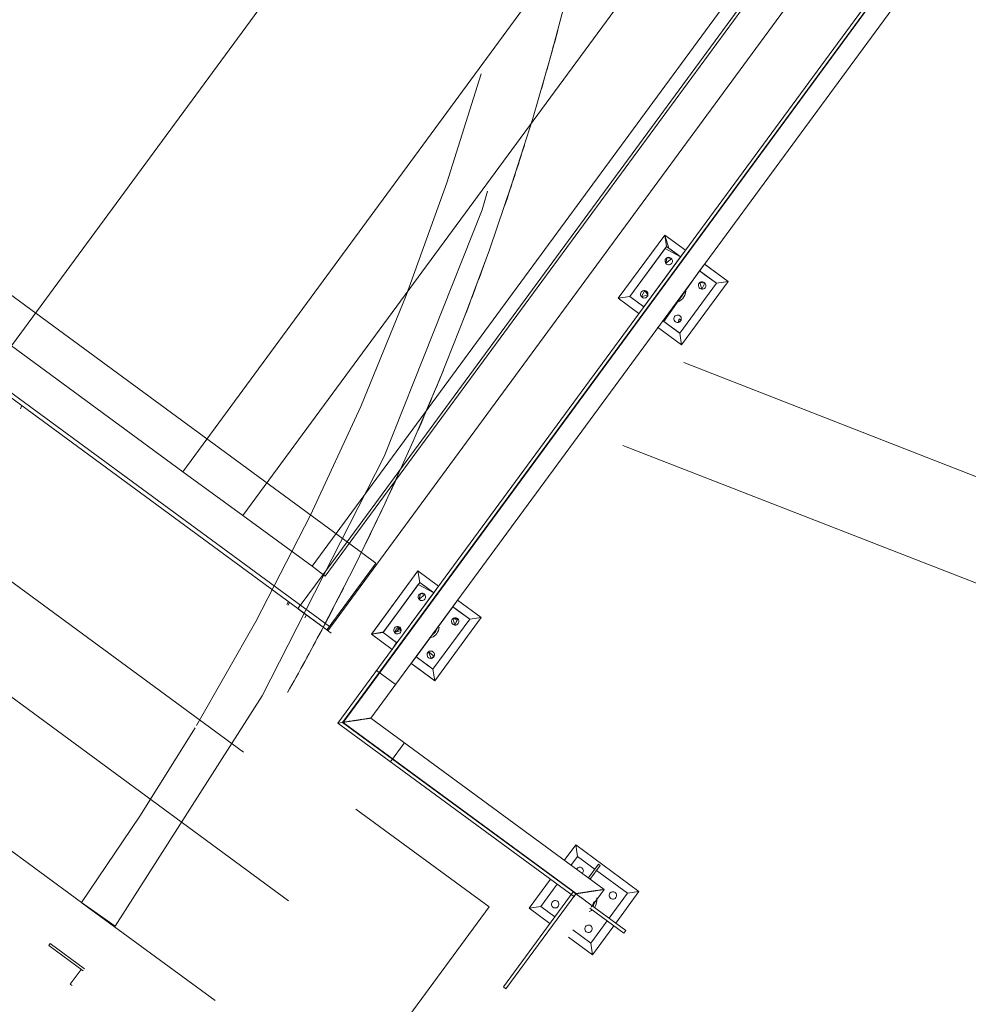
# Model space of a CAD drawing. Header units: metres. Extents: x 135583 to 135939, y 457896 to 458258.
# Tile 372 of 599: x 135816.06 to 135818.35, y 457945.7 to 457948.08. Entities that reach past the tile are written whole.
import ezdxf

# ---------------------------------------------------------------- set-up
doc = ezdxf.new("R2010")
doc.units = ezdxf.units.M
doc.linetypes.add('Hidden', pattern=[4, 2, -2])
doc.layers.add('NIEUWE INSTALLATIE', color=250, linetype='Continuous', lineweight=0)

msp = doc.modelspace()

# ---------------------------------------------------------------- linework, layer by layer
at = {"layer": 'NIEUWE INSTALLATIE'}
for p, q in [((135823.58, 457955.5742), (135816.8257, 457946.3806)), ((135816.8368, 457946.3823), (135823.5864, 457955.5694)), ((135823.5871, 457955.5689), (135816.838, 457946.3825)), ((135816.9056, 457946.3928), (135823.626, 457955.5403)), ((135816.0361, 457947.2931), (135819.5115, 457952.0236)), ((135816.4503, 457946.9888), (135819.9257, 457951.7193)), ((135816.5959, 457946.883), (135820.0266, 457951.5526)), ((135816.763, 457946.76), (135820.2384, 457951.4904)), ((135816.7952, 457946.7363), (135820.2706, 457951.4668)), ((135820.3488, 457951.4329), (135816.8011, 457946.604)), ((135820.3488, 457951.4329), (135816.8011, 457946.604)), ((135817.6163, 457947.5614), (135817.5038, 457947.4083)), ((135817.6163, 457947.5614), (135817.6205, 457947.5334)), ((135817.6662, 457947.5247), (135817.6163, 457947.5614)), ((135817.5317, 457947.4126), (135817.6205, 457947.5334)), ((135817.6205, 457947.5334), (135817.6544, 457947.5086)), ((135817.7694, 457947.4489), (135817.7114, 457947.4915)), ((135817.6995, 457947.4754), (135817.7414, 457947.4446)), ((135817.7414, 457947.4446), (135817.6526, 457947.3238)), ((135817.6569, 457947.2958), (135817.7694, 457947.4489)), ((135817.7694, 457947.4489), (135817.7414, 457947.4446)), ((135817.5038, 457947.4083), (135817.5317, 457947.4126)), ((135817.5038, 457947.4083), (135817.5537, 457947.3716)), ((135817.5656, 457947.3877), (135817.5317, 457947.4126)), ((135817.6526, 457947.3238), (135817.6107, 457947.3545)), ((135817.5989, 457947.3384), (135817.6569, 457947.2958)), ((135817.6526, 457947.3238), (135817.6569, 457947.2958)), ((135816.4503, 457946.9888), (135816.0361, 457947.2931)), ((135819.5914, 457946.5003), (135817.6623, 457947.2526)), ((135816.7992, 457946.6063), (135815.9722, 457947.2139)), ((135816.7992, 457946.6063), (135815.9722, 457947.2139)), ((135816.8051, 457946.6144), (135815.9781, 457947.222)), ((135816.8051, 457946.6144), (135815.9781, 457947.222)), ((135816.0615, 457947.1486), (135816.0577, 457947.1411)), ((135817.5152, 457947.0523), (135819.4443, 457946.3001)), ((135816.5959, 457946.883), (135816.4503, 457946.9888)), ((135816.7631, 457946.7601), (135816.5959, 457946.883)), ((135816.9176, 457946.7675), (135816.8542, 457946.8141)), ((135816.9176, 457946.7675), (135816.8542, 457946.8141)), ((135816.7952, 457946.7363), (135816.763, 457946.76)), ((135816.7897, 457946.7404), (135816.7342, 457946.6648)), ((135816.7897, 457946.7404), (135816.7342, 457946.6648)), ((135817.0193, 457946.7488), (135816.9068, 457946.5957)), ((135817.0193, 457946.7488), (135817.0235, 457946.7208)), ((135817.0692, 457946.7121), (135817.0193, 457946.7488)), ((135816.9347, 457946.6), (135817.0235, 457946.7208)), ((135817.0235, 457946.7208), (135817.0574, 457946.696)), ((135817.1724, 457946.6363), (135817.1153, 457946.6783)), ((135816.7062, 457946.6748), (135816.7023, 457946.6675)), ((135816.7089, 457946.673), (135816.705, 457946.6656)), ((135817.1027, 457946.6627), (135817.1444, 457946.632)), ((135816.7933, 457946.6102), (135816.7369, 457946.6517)), ((135816.7933, 457946.6102), (135816.7369, 457946.6517)), ((135816.7457, 457946.6357), (135816.7495, 457946.6427)), ((135817.1444, 457946.632), (135817.0556, 457946.5112)), ((135817.0599, 457946.4832), (135817.1724, 457946.6363)), ((135817.1724, 457946.6363), (135817.1444, 457946.632)), ((135816.8051, 457946.6144), (135816.7992, 457946.6063)), ((135816.8051, 457946.6144), (135816.7992, 457946.6063)), ((135816.8068, 457946.6167), (135816.8051, 457946.6144)), ((135816.8068, 457946.6167), (135816.8051, 457946.6144)), ((135816.9068, 457946.5957), (135816.9347, 457946.6)), ((135816.9068, 457946.5957), (135816.9567, 457946.559)), ((135816.9685, 457946.5751), (135816.9347, 457946.6)), ((135817.0556, 457946.5112), (135817.0139, 457946.5418)), ((135817.0021, 457946.5257), (135817.0599, 457946.4832)), ((135817.0556, 457946.5112), (135817.0599, 457946.4832)), ((135817.4697, 457945.9784), (135816.9056, 457946.3928)), ((135816.8368, 457946.3823), (135816.8257, 457946.3806)), ((135816.8257, 457946.3806), (135817.3977, 457945.9604)), ((135817.4017, 457945.9674), (135816.8368, 457946.3823)), ((135816.838, 457946.3825), (135817.4022, 457945.9681)), ((135817.4008, 457946.0859), (135817.3732, 457946.0483)), ((135817.4008, 457946.0859), (135817.4051, 457946.0579)), ((135817.5539, 457945.9734), (135817.4008, 457946.0859)), ((135817.3893, 457946.0364), (135817.4051, 457946.0579)), ((135817.4051, 457946.0579), (135817.448, 457946.0264)), ((135817.4312, 457946.0056), (135817.4559, 457946.0392)), ((135817.4599, 457946.0363), (135817.4352, 457946.0027)), ((135817.4559, 457946.0392), (135817.4599, 457946.0363)), ((135817.451, 457946.0242), (135817.526, 457945.9691)), ((135817.3398, 457946.0029), (135817.2883, 457945.9328)), ((135817.3163, 457945.937), (135817.356, 457945.991)), ((135817.3945, 457945.9726), (135817.2258, 457945.7429)), ((135817.2322, 457945.7382), (135817.401, 457945.9679)), ((135817.3945, 457945.9726), (135817.401, 457945.9679)), ((135817.4022, 457945.9681), (135817.4017, 457945.9674)), ((135817.4406, 457945.9388), (135817.4697, 457945.9784)), ((135817.526, 457945.9691), (135817.4816, 457945.9087)), ((135817.4977, 457945.8968), (135817.5539, 457945.9734)), ((135817.5539, 457945.9734), (135817.526, 457945.9691)), ((135817.4211, 457945.9531), (135817.4161, 457945.9568)), ((135817.4406, 457945.9388), (135817.4211, 457945.9531)), ((135817.4308, 457945.9459), (135817.4262, 457945.9493)), ((135817.4406, 457945.9388), (135817.4309, 457945.9459)), ((135817.2883, 457945.9328), (135817.3163, 457945.937)), ((135817.2883, 457945.9328), (135817.3383, 457945.896)), ((135817.3501, 457945.9122), (135817.3163, 457945.937)), ((135817.4352, 457945.9328), (135817.5171, 457945.8726)), ((135817.5219, 457945.8791), (135817.4406, 457945.9388)), ((135817.4768, 457945.9022), (135817.4372, 457945.8482)), ((135817.4372, 457945.8482), (135817.3936, 457945.8802)), ((135817.4414, 457945.8203), (135817.493, 457945.8904)), ((135817.5219, 457945.8791), (135817.5171, 457945.8726)), ((135817.3835, 457945.8628), (135817.4414, 457945.8203)), ((135817.4372, 457945.8482), (135817.4414, 457945.8203)), ((135817.2322, 457945.7382), (135817.2258, 457945.7429))]:
    msp.add_line(p, q, dxfattribs=at)
at = {"layer": 'NIEUWE INSTALLATIE', "linetype": 'Hidden'}
for p, q in [((135816.8541, 457946.8141), (135805.8874, 457954.8712)), ((135816.8541, 457946.8141), (135805.8874, 457954.8712)), ((135816.8541, 457946.8141), (135805.8874, 457954.8712)), ((135816.8541, 457946.8141), (135805.8874, 457954.8712)), ((135816.5975, 457946.31), (135805.5569, 457954.4213)), ((135816.5975, 457946.31), (135805.5569, 457954.4213)), ((135820.2766, 457951.4865), (135816.7897, 457946.7404)), ((135820.2766, 457951.4865), (135816.7897, 457946.7404)), ((135820.2766, 457951.4865), (135816.7897, 457946.7404)), ((135820.2766, 457951.4865), (135816.7897, 457946.7404)), ((135817.6662, 457947.5247), (135817.6163, 457947.5614)), ((135817.6163, 457947.5614), (135817.6258, 457947.5296)), ((135817.6171, 457947.5288), (135817.5317, 457947.4126)), ((135817.6544, 457947.5086), (135817.6171, 457947.5288)), ((135817.6258, 457947.5296), (135817.646, 457947.5147)), ((135817.646, 457947.5147), (135817.6544, 457947.5086)), ((135817.6544, 457947.5086), (135817.6662, 457947.5247)), ((135817.5656, 457947.3877), (135817.6544, 457947.5086)), ((135817.6189, 457947.4929), (135817.6223, 457947.5067)), ((135817.6329, 457947.5041), (135817.6189, 457947.4929)), ((135817.6223, 457947.5067), (135817.6329, 457947.5041)), ((135817.7123, 457947.4909), (135817.7004, 457947.4748)), ((135817.7694, 457947.4489), (135817.7123, 457947.4909)), ((135817.7004, 457947.4748), (135817.6141, 457947.3521)), ((135817.7004, 457947.4748), (135817.7135, 457947.4652)), ((135817.7414, 457947.4446), (135817.7004, 457947.4748)), ((135817.7135, 457947.4652), (135817.7414, 457947.4446)), ((135817.7414, 457947.4446), (135817.6526, 457947.3238)), ((135817.6526, 457947.3238), (135817.7414, 457947.4446)), ((135817.6569, 457947.2958), (135817.7694, 457947.4489)), ((135817.7055, 457947.4303), (135817.7008, 457947.4463)), ((135817.7008, 457947.4463), (135817.7135, 457947.4449)), ((135817.7135, 457947.4449), (135817.7055, 457947.4303)), ((135817.7414, 457947.4446), (135817.7694, 457947.4489)), ((135817.7694, 457947.4489), (135817.7414, 457947.4446)), ((135817.5596, 457947.4123), (135817.5677, 457947.4269)), ((135817.5756, 457947.4169), (135817.5647, 457947.4138)), ((135817.5677, 457947.4269), (135817.5756, 457947.4169)), ((135817.5317, 457947.4126), (135817.5647, 457947.3883)), ((135817.5647, 457947.4138), (135817.5596, 457947.4123)), ((135817.5647, 457947.3883), (135817.5656, 457947.3877)), ((135817.6141, 457947.3521), (135817.6509, 457947.325)), ((135817.6486, 457947.3498), (135817.6509, 457947.3589)), ((135817.6509, 457947.3516), (135817.6486, 457947.3498)), ((135817.6509, 457947.3589), (135817.6556, 457947.3554)), ((135817.6556, 457947.3554), (135817.6509, 457947.3516)), ((135817.6509, 457947.325), (135817.6526, 457947.3238)), ((135817.6526, 457947.3238), (135817.6569, 457947.2958)), ((135816.9116, 457946.7594), (135816.811, 457946.6224)), ((135816.9116, 457946.7594), (135816.811, 457946.6224)), ((135816.9116, 457946.7594), (135816.811, 457946.6224)), ((135816.9116, 457946.7594), (135816.811, 457946.6224)), ((135816.9176, 457946.7675), (135816.9116, 457946.7594)), ((135816.9176, 457946.7675), (135816.9116, 457946.7594)), ((135816.9176, 457946.7675), (135816.9116, 457946.7594)), ((135816.9176, 457946.7675), (135816.9116, 457946.7594)), ((135816.9168, 457946.7664), (135816.9176, 457946.7675)), ((135816.9168, 457946.7664), (135816.9176, 457946.7675)), ((135816.9168, 457946.7664), (135816.9176, 457946.7675)), ((135816.9168, 457946.7664), (135816.9176, 457946.7675)), ((135817.0193, 457946.7488), (135816.9099, 457946.6)), ((135817.0235, 457946.7208), (135817.0193, 457946.7488)), ((135817.0692, 457946.7121), (135817.0193, 457946.7488)), ((135817.0193, 457946.7488), (135817.0235, 457946.7208)), ((135817.0201, 457946.7162), (135816.9347, 457946.6)), ((135816.9359, 457946.6016), (135817.0235, 457946.7208)), ((135817.0574, 457946.696), (135817.0201, 457946.7162)), ((135817.0235, 457946.7208), (135817.049, 457946.7021)), ((135817.049, 457946.7021), (135817.0574, 457946.696)), ((135817.0574, 457946.696), (135817.0692, 457946.7121)), ((135815.7096, 457946.6832), (135816.7061, 457945.951)), ((135815.7096, 457946.6832), (135816.7061, 457945.951)), ((135816.9685, 457946.5751), (135817.0574, 457946.696)), ((135817.0253, 457946.6941), (135817.0218, 457946.6803)), ((135817.0218, 457946.6803), (135817.0253, 457946.6941)), ((135817.0218, 457946.6803), (135817.0359, 457946.6915)), ((135817.0359, 457946.6915), (135817.0218, 457946.6803)), ((135817.0359, 457946.6915), (135817.0253, 457946.6941)), ((135817.0253, 457946.6941), (135817.0359, 457946.6915)), ((135817.1153, 457946.6783), (135817.1034, 457946.6622)), ((135817.1724, 457946.6363), (135817.1153, 457946.6783)), ((135816.7341, 457946.6648), (135816.7289, 457946.6576)), ((135816.7341, 457946.6648), (135816.7289, 457946.6576)), ((135816.7341, 457946.6648), (135816.7289, 457946.6576)), ((135816.7341, 457946.6648), (135816.7289, 457946.6576)), ((135817.1034, 457946.6622), (135817.0146, 457946.5413)), ((135817.1034, 457946.6622), (135817.1165, 457946.6526)), ((135817.1444, 457946.632), (135817.1034, 457946.6622)), ((135817.1444, 457946.632), (135817.0556, 457946.5112)), ((135817.0556, 457946.5112), (135817.1444, 457946.632)), ((135817.0599, 457946.4832), (135817.1724, 457946.6363)), ((135817.1153, 457946.6325), (135817.1038, 457946.6337)), ((135817.1038, 457946.6337), (135817.1085, 457946.6177)), ((135817.1085, 457946.6177), (135817.1038, 457946.6337)), ((135817.1038, 457946.6337), (135817.1153, 457946.6301)), ((135817.1085, 457946.6177), (135817.1153, 457946.6325)), ((135817.1165, 457946.6526), (135817.1444, 457946.632)), ((135817.1444, 457946.632), (135817.1724, 457946.6363)), ((135817.1724, 457946.6363), (135817.1444, 457946.632)), ((135816.8043, 457946.6133), (135816.8058, 457946.6154)), ((135816.8043, 457946.6133), (135816.8058, 457946.6154)), ((135816.8043, 457946.6133), (135816.8058, 457946.6154)), ((135816.8043, 457946.6133), (135816.8058, 457946.6154)), ((135816.8051, 457946.6144), (135816.8043, 457946.6133)), ((135816.8051, 457946.6144), (135816.8043, 457946.6133)), ((135816.8051, 457946.6144), (135816.8043, 457946.6133)), ((135816.8051, 457946.6144), (135816.8043, 457946.6133)), ((135816.811, 457946.6224), (135816.8068, 457946.6167)), ((135816.811, 457946.6224), (135816.8068, 457946.6167)), ((135816.811, 457946.6224), (135816.8068, 457946.6167)), ((135816.811, 457946.6224), (135816.8068, 457946.6167)), ((135816.9626, 457946.5997), (135816.9707, 457946.6143)), ((135816.9626, 457946.5997), (135816.9752, 457946.6085)), ((135816.9677, 457946.609), (135816.9637, 457946.6016)), ((135816.9752, 457946.6085), (135816.9677, 457946.609)), ((135816.9707, 457946.6143), (135816.9786, 457946.6043)), ((135817.1153, 457946.6301), (135817.1085, 457946.6177)), ((135816.9068, 457946.5957), (135816.9359, 457946.6016)), ((135816.9347, 457946.6), (135816.9068, 457946.5957)), ((135816.9099, 457946.6), (135816.9068, 457946.5957)), ((135816.9068, 457946.5957), (135816.9347, 457946.5751)), ((135816.9677, 457946.5757), (135816.9347, 457946.6)), ((135816.9347, 457946.6), (135816.9677, 457946.5757)), ((135816.9637, 457946.6016), (135816.9626, 457946.5997)), ((135816.9677, 457946.6012), (135816.9626, 457946.5997)), ((135816.9786, 457946.6043), (135816.9677, 457946.6012)), ((135816.9347, 457946.5751), (135816.9567, 457946.559)), ((135816.9567, 457946.559), (135816.9677, 457946.5757)), ((135816.9677, 457946.5757), (135816.9685, 457946.5751)), ((135817.0146, 457946.5413), (135817.0028, 457946.5252)), ((135817.0556, 457946.5112), (135817.0146, 457946.5413)), ((135817.0146, 457946.5413), (135817.0446, 457946.5192)), ((135817.0586, 457946.5428), (135817.0446, 457946.5531)), ((135817.0446, 457946.5531), (135817.0516, 457946.5372)), ((135817.0516, 457946.5372), (135817.0446, 457946.5531)), ((135817.0446, 457946.5531), (135817.0586, 457946.5428)), ((135817.0516, 457946.5372), (135817.0586, 457946.5428)), ((135817.0586, 457946.5428), (135817.0516, 457946.5372)), ((135817.0028, 457946.5252), (135817.0218, 457946.5112)), ((135817.0218, 457946.5112), (135817.0599, 457946.4832)), ((135817.0446, 457946.5192), (135817.0556, 457946.5112)), ((135817.0599, 457946.4832), (135817.0556, 457946.5112)), ((135817.0556, 457946.5112), (135817.0599, 457946.4832)), ((135816.9645, 457946.4746), (135816.9192, 457946.5079)), ((135816.9645, 457946.4746), (135816.9192, 457946.5079)), ((135816.9861, 457946.3321), (135816.953, 457946.2871)), ((135816.9861, 457946.3321), (135816.953, 457946.2871)), ((135817.1913, 457945.9358), (135816.8689, 457946.1726)), ((135817.1913, 457945.9358), (135816.8689, 457946.1726)), ((135815.97, 457946.1196), (135816.2052, 457945.9468)), ((135815.97, 457946.1196), (135816.2052, 457945.9468)), ((135815.97, 457946.1196), (135816.2052, 457945.9468)), ((135815.97, 457946.1196), (135816.2052, 457945.9468)), ((135816.2052, 457945.9468), (135816.2869, 457945.8891)), ((135816.2052, 457945.9468), (135816.2869, 457945.8891)), ((135816.2074, 457945.9452), (135816.5285, 457945.7093)), ((135816.2074, 457945.9452), (135816.5285, 457945.7093)), ((135816.2074, 457945.9452), (135816.5285, 457945.7093)), ((135816.2074, 457945.9452), (135816.5285, 457945.7093)), ((135816.1848, 457944.5658), (135817.1913, 457945.9358)), ((135816.1848, 457944.5658), (135817.1913, 457945.9358)), ((135816.1261, 457945.8423), (135816.1297, 457945.8471)), ((135816.1261, 457945.8423), (135816.1297, 457945.8471)), ((135816.1297, 457945.8471), (135816.2127, 457945.7861)), ((135816.1297, 457945.8471), (135816.2127, 457945.7861)), ((135816.2092, 457945.7813), (135816.1261, 457945.8423)), ((135816.2092, 457945.7813), (135816.1261, 457945.8423)), ((135816.1783, 457945.7494), (135816.2043, 457945.7849)), ((135816.1783, 457945.7494), (135816.2043, 457945.7849)), ((135816.1831, 457945.7458), (135816.1783, 457945.7494)), ((135816.1831, 457945.7458), (135816.1783, 457945.7494))]:
    msp.add_line(p, q, dxfattribs=at)
at = {"layer": 'NIEUWE INSTALLATIE', "linetype": 'Hidden', "flags": 128}
for points in [[(135814.8812, 457955.1349), (135815.01, 457955.0303), (135815.2286, 457954.8403), (135815.4389, 457954.6411), (135815.6404, 457954.433), (135815.8328, 457954.2165), (135816.0158, 457953.992), (135816.1889, 457953.7598), (135816.352, 457953.5203), (135816.5046, 457953.2741), (135816.6465, 457953.0216), (135816.7774, 457952.7633), (135816.8971, 457952.4995), (135817.0055, 457952.2309), (135817.1021, 457951.9578), (135817.187, 457951.6809), (135817.2599, 457951.4006), (135817.3208, 457951.1174), (135817.3694, 457950.8318), (135817.4057, 457950.5444), (135817.4297, 457950.2558), (135817.4412, 457949.9664), (135817.4404, 457949.6767), (135817.4271, 457949.3874), (135817.4014, 457949.0988), (135817.3633, 457948.8117), (135817.313, 457948.5264), (135817.2504, 457948.2436), (135817.1758, 457947.9637), (135817.0893, 457947.6873), (135816.991, 457947.4149), (135816.8811, 457947.1469), (135816.7597, 457946.8838), (135816.6273, 457946.6263), (135816.4838, 457946.3746)], [(135814.8812, 457955.1349), (135815.01, 457955.0303), (135815.2286, 457954.8403), (135815.4389, 457954.6411), (135815.6404, 457954.433), (135815.8328, 457954.2165), (135816.0158, 457953.992), (135816.1889, 457953.7598), (135816.352, 457953.5203), (135816.5046, 457953.2741), (135816.6465, 457953.0216), (135816.7774, 457952.7633), (135816.8971, 457952.4995), (135817.0055, 457952.2309), (135817.1021, 457951.9578), (135817.187, 457951.6809), (135817.2599, 457951.4006), (135817.3208, 457951.1174), (135817.3694, 457950.8318), (135817.4057, 457950.5444), (135817.4297, 457950.2558), (135817.4412, 457949.9664), (135817.4404, 457949.6767), (135817.4271, 457949.3874), (135817.4014, 457949.0988), (135817.3633, 457948.8117), (135817.313, 457948.5264), (135817.2504, 457948.2436), (135817.1758, 457947.9637), (135817.0893, 457947.6873), (135816.991, 457947.4149), (135816.8811, 457947.1469), (135816.7597, 457946.8838), (135816.6273, 457946.6263), (135816.4838, 457946.3746)], [(135816.4805, 457946.369), (135816.3468, 457946.1553), (135816.2052, 457945.9468)], [(135816.4805, 457946.369), (135816.3468, 457946.1553), (135816.2052, 457945.9468)]]:
    msp.add_lwpolyline(points, dxfattribs=at)
at = {"layer": 'NIEUWE INSTALLATIE', "linetype": 'Hidden'}
for radius, start, end in [(6.85, 324.75709, 135.22999), (6.85, 324.75709, 135.22999), (6.9, 332.09747, 354.19127), (6.9, 332.09747, 354.19127), (6.9, 343.74869, 345.00118), (6.9, 343.74869, 345.00118), (6.9, 341.33397, 342.59886), (6.9, 341.33397, 342.59886), (6.9, 338.91183, 340.1966), (6.9, 338.91183, 340.1966), (6.9, 336.47334, 337.79438), (6.9, 336.47334, 337.79438), (6.9, 333.98581, 335.3922), (6.9, 333.98581, 335.3922), (6.9, 331.15503, 332.99005), (6.9, 331.15503, 332.99005), (6.9, 330.59777, 332.03033), (6.9, 330.59777, 332.03033)]:
    msp.add_arc((135810.6924, 457949.8418), radius, start, end, dxfattribs=at)
at = {"layer": 'NIEUWE INSTALLATIE'}
msp.add_arc((135817.4211, 457945.9531), 0.0312, 293.696, 308.696, dxfattribs=at)
at = {"layer": 'NIEUWE INSTALLATIE', "extrusion": (0, 0, -1)}
for centre, major_axis, ratio, start_param, end_param in [((135817.6259, 457947.4985), (0.00136, -0.0089), 1, 5.497787, 8.63938), ((135817.6259, 457947.4985), (0.00725, -0.00533), 1, 3.141593, 6.283185), ((135817.7065, 457947.4393), (0.00136, -0.0089), 1, 5.497787, 8.63938), ((135817.7065, 457947.4393), (-0.00685, -0.00583), 1, 1.338973, 4.480565), ((135817.5667, 457947.4179), (-0.00215, -0.00874), 1, 5.105088, 8.246681), ((135817.5667, 457947.4179), (-0.00533, -0.00725), 1, 1.570796, 4.712389), ((135817.6366, 457947.4286), (-0.0113, -0.029), 1, 4.45059, 5.705807), ((135817.6366, 457947.4286), (0.0142, -0.022), 1, 5.658662, 6.182261), ((135817.6473, 457947.3587), (-0.00533, -0.00725), 1, 1.570796, 4.712389), ((135817.6473, 457947.3587), (-0.00533, -0.00725), 1, 4.712389, 7.853982), ((135817.0289, 457946.6859), (0.00136, -0.0089), 1, 5.497787, 8.63938), ((135817.0289, 457946.6859), (0.00725, -0.00533), 1, 3.141593, 6.283185), ((135817.1095, 457946.6267), (0.00136, -0.0089), 1, 5.497787, 8.63938), ((135817.1095, 457946.6267), (-0.00685, -0.00583), 1, 1.338973, 4.480565), ((135816.9697, 457946.6053), (-0.00215, -0.00874), 1, 5.105088, 8.246681), ((135816.9697, 457946.6053), (-0.00533, -0.00725), 1, 1.570796, 4.712389), ((135817.0396, 457946.616), (-0.0113, -0.029), 1, 4.45059, 5.497787), ((135817.0396, 457946.616), (0.0142, -0.022), 1, 5.658662, 6.182261), ((135817.0503, 457946.5461), (-0.00533, -0.00725), 1, 4.712389, 7.853982), ((135817.0503, 457946.5461), (-0.00533, -0.00725), 1, 1.570796, 4.712389), ((135817.4104, 457946.023), (0.00725, -0.00533), 1, 3.141593, 6.283185), ((135817.4211, 457945.9531), (-0.0195, 0.0143), 0.000001, 5.239364, 7.0766), ((135817.491, 457945.9638), (0.00136, -0.0089), 1, 5.497787, 8.63938), ((135817.491, 457945.9638), (-0.00685, -0.00583), 1, 1.338973, 4.480565), ((135817.3512, 457945.9424), (-0.00215, -0.00874), 1, 5.105088, 8.246681), ((135817.3512, 457945.9424), (-0.00533, -0.00725), 1, 1.570796, 4.712389), ((135817.4211, 457945.9531), (-0.0195, 0.0143), 0.000001, 4.977238, 5.450591), ((135817.4211, 457945.9531), (0.0089, -0.0225), 1, 5.273388, 5.722187), ((135817.4211, 457945.9531), (0.0183, -0.0187), 1, 5.598711, 6.12231), ((135817.4211, 457945.9531), (0.0161, -0.0266), 1, 5.105088, 5.890486), ((135817.4318, 457945.8832), (-0.00533, -0.00725), 1, 1.570796, 4.712389), ((135817.4318, 457945.8832), (-0.00533, -0.00725), 1, 4.712389, 7.853982)]:
    msp.add_ellipse(centre, major_axis=major_axis, ratio=ratio, start_param=start_param, end_param=end_param, dxfattribs=at)
at = {"layer": 'NIEUWE INSTALLATIE'}
for centre, major_axis, ratio, start_param, end_param in [((135816.737, 457946.6517), (-0.00806, 0.00592), 0.005298, 0, 1.570796), ((135816.737, 457946.6517), (-0.00806, 0.00592), 0.005298, 0, 1.570796), ((135816.7933, 457946.6102), (-0.00806, 0.00592), 0.005298, 3.141593, 4.712389), ((135816.7933, 457946.6102), (-0.00806, 0.00592), 0.005298, 3.141593, 4.712389), ((135816.8092, 457946.5981), (-0.00806, 0.00592), 0.005298, 0, 1.570796), ((135816.8092, 457946.5981), (-0.00806, 0.00592), 0.005298, 0, 1.570796), ((135817.4211, 457945.9531), (-0.0195, 0.0143), 0.000001, 4.45059, 6.806784)]:
    msp.add_ellipse(centre, major_axis=major_axis, ratio=ratio, start_param=start_param, end_param=end_param, dxfattribs=at)
at = {"layer": 'NIEUWE INSTALLATIE', "linetype": 'Hidden'}
for centre, major_axis, ratio, start_param, end_param in [((135816.737, 457946.6517), (-0.00806, 0.00592), 0.005298, 0.000001, 0.523599), ((135816.737, 457946.6517), (-0.00806, 0.00592), 0.005298, 0.000001, 0.523599), ((135816.737, 457946.6517), (-0.00806, 0.00592), 0.005298, 0.000001, 0.523599), ((135816.737, 457946.6517), (-0.00806, 0.00592), 0.005298, 0.000001, 0.523599), ((135816.811, 457946.6224), (0.00592, 0.00806), 0.000001, 4.58196, 9.948377), ((135816.811, 457946.6224), (0.00592, 0.00806), 0.000001, 4.58196, 9.948377), ((135816.811, 457946.6224), (0.00592, 0.00806), 0.000001, 4.58196, 9.948377), ((135816.811, 457946.6224), (0.00592, 0.00806), 0.000001, 4.58196, 9.948377), ((135816.7933, 457946.6102), (-0.00806, 0.00592), 0.005298, 3.141593, 3.665191), ((135816.7933, 457946.6102), (-0.00806, 0.00592), 0.005298, 3.141593, 3.665191), ((135816.7933, 457946.6102), (-0.00806, 0.00592), 0.005298, 3.141593, 3.665191), ((135816.7933, 457946.6102), (-0.00806, 0.00592), 0.005298, 3.141593, 3.665191), ((135816.8092, 457946.5981), (-0.00806, 0.00592), 0.005298, 0, 0.523599), ((135816.8092, 457946.5981), (-0.00806, 0.00592), 0.005298, 0, 0.523599), ((135816.8092, 457946.5981), (-0.00806, 0.00592), 0.005298, 0, 0.523599), ((135816.8092, 457946.5981), (-0.00806, 0.00592), 0.005298, 0, 0.523599)]:
    msp.add_ellipse(centre, major_axis=major_axis, ratio=ratio, start_param=start_param, end_param=end_param, dxfattribs=at)
at = {"layer": 'NIEUWE INSTALLATIE'}
for points, knots in [([(135816.9056, 457946.3928), (135816.9055, 457946.3928), (135816.905, 457946.3927), (135816.9031, 457946.3925), (135816.9011, 457946.3922), (135816.8991, 457946.3918), (135816.8972, 457946.3916), (135816.8952, 457946.3912), (135816.8924, 457946.3908), (135816.8893, 457946.3904), (135816.8867, 457946.39), (135816.8847, 457946.3897), (135816.8826, 457946.3893), (135816.8805, 457946.389), (135816.8784, 457946.3887), (135816.8762, 457946.3883), (135816.874, 457946.388), (135816.8718, 457946.3877), (135816.8696, 457946.3873), (135816.8674, 457946.387), (135816.8652, 457946.3867), (135816.8631, 457946.3863), (135816.8609, 457946.386), (135816.8589, 457946.3857), (135816.8568, 457946.3854), (135816.8549, 457946.3851), (135816.853, 457946.3848), (135816.8506, 457946.3844), (135816.8484, 457946.3841), (135816.8464, 457946.3838), (135816.8445, 457946.3835), (135816.8425, 457946.3832), (135816.8405, 457946.3829), (135816.8386, 457946.3826), (135816.838, 457946.3825), (135816.838, 457946.3825)], [0, 0, 0, 0, 0.083333, 0.125, 0.166667, 0.208333, 0.229167, 0.25, 0.291667, 0.333333, 0.354167, 0.375, 0.395833, 0.416667, 0.4375, 0.458333, 0.479167, 0.5, 0.520833, 0.541667, 0.5625, 0.583333, 0.604167, 0.625, 0.645833, 0.666667, 0.6875, 0.708333, 0.75, 0.770833, 0.791667, 0.833333, 0.875, 0.916667, 1, 1, 1, 1]), ([(135817.4022, 457945.9681), (135817.4022, 457945.9681), (135817.4027, 457945.9681), (135817.4046, 457945.9684), (135817.4066, 457945.9687), (135817.4086, 457945.9691), (135817.4105, 457945.9693), (135817.4125, 457945.9696), (135817.4147, 457945.97), (135817.4172, 457945.9704), (135817.419, 457945.9706), (135817.421, 457945.9709), (135817.423, 457945.9712), (135817.4251, 457945.9716), (135817.4272, 457945.9719), (135817.4293, 457945.9722), (135817.4315, 457945.9726), (135817.4337, 457945.9729), (135817.4359, 457945.9732), (135817.4381, 457945.9736), (135817.4403, 457945.9739), (135817.4425, 457945.9742), (135817.4447, 457945.9746), (135817.4468, 457945.9749), (135817.4488, 457945.9752), (135817.4509, 457945.9755), (135817.4528, 457945.9758), (135817.4547, 457945.9761), (135817.4571, 457945.9765), (135817.4593, 457945.9768), (135817.4613, 457945.9771), (135817.4632, 457945.9774), (135817.4652, 457945.9777), (135817.4672, 457945.978), (135817.4691, 457945.9783), (135817.4697, 457945.9784), (135817.4697, 457945.9784)], [-1, -1, -1, -1, -0.916667, -0.875, -0.833333, -0.791667, -0.770833, -0.75, -0.708333, -0.6875, -0.666667, -0.645833, -0.625, -0.604167, -0.583333, -0.5625, -0.541667, -0.520833, -0.5, -0.479167, -0.458333, -0.4375, -0.416667, -0.395833, -0.375, -0.354167, -0.333333, -0.3125, -0.291667, -0.25, -0.229167, -0.208333, -0.166667, -0.125, -0.083333, 0, 0, 0, 0])]:
    msp.add_open_spline(points, degree=3, knots=knots, dxfattribs=at)
for points in [[(135817.3995, 457945.9639), (135817.4002, 457945.9651), (135817.4009, 457945.9663), (135817.4017, 457945.9674)], [(135817.4406, 457945.9388), (135817.4398, 457945.9377), (135817.4389, 457945.9366), (135817.4379, 457945.9357)]]:
    msp.add_open_spline(points, degree=3, dxfattribs=at)

doc.saveas('drawing.dxf')
